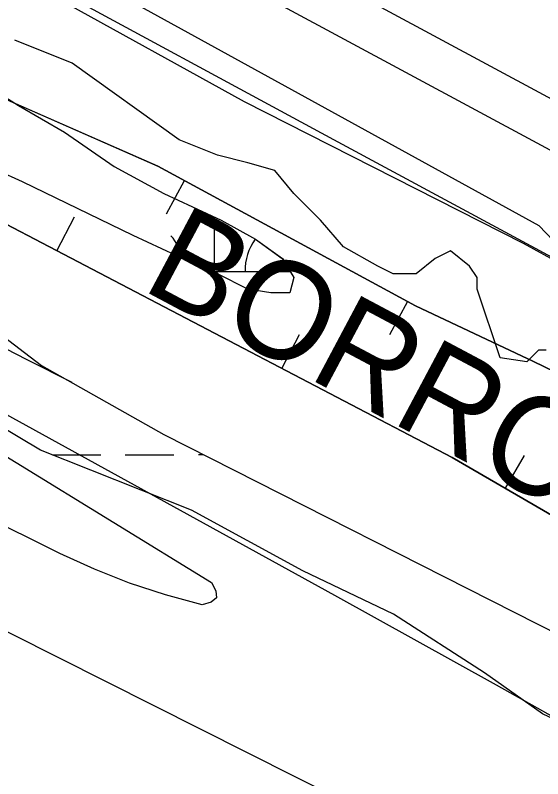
# Model space of a CAD drawing. Extents: x 3329297 to 3367176, y 649250 to 674653.
# Drawn here: x 3338786 to 3339132, y 670118 to 670619 of the extents above; entities that cross this region are included whole.
import ezdxf

# ---------------------------------------------------------------- set-up
doc = ezdxf.new("R2010")
doc.units = 0
for name, color, linetype in [('V-BORW-IDEN', 7, 'Continuous'), ('V-BORW-LINE', 7, 'Continuous'), ('V-LEVE-TOET', 7, 'Continuous'), ('V-RIVR-EDGE', 7, 'Continuous'), ('V-SITE-VEGE', 7, 'Continuous'), ('V-SURV-LINE', 7, 'Continuous'), ('V-TOPO-MAJR', 7, 'Continuous'), ('V-TOPO-MINR', 7, 'Continuous'), ('V-WETL-SWMP', 7, 'Continuous')]:
    doc.layers.add(name, color=color, linetype=linetype)

msp = doc.modelspace()

# ---------------------------------------------------------------- linework, layer by layer
at = {"layer": 'V-BORW-LINE'}
for p, q in [((3338897.0749999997, 670510.7520000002), (3338885.189, 670488.7580000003)), ((3338813.4069999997, 670464.7880000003), (3338824.9799999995, 670486.9480000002)), ((3339043.6429999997, 670431.5470000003), (3339031.7569999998, 670409.5530000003)), ((3338961.0799999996, 670387.6630000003), (3338972.6529999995, 670409.8230000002)), ((3339107.8839999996, 670308.9610000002), (3339120.4309999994, 670330.5850000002))]:
    msp.add_line(p, q, dxfattribs=at)
for points in [[(3340076.371, 669713.9790000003), (3339874.7579999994, 669804.3050000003), (3339743.2759999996, 669952.5910000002), (3339509.8939999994, 670071.6940000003), (3339297.4899999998, 670198.9410000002), (3339072.871, 670329.2780000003), (3338751.4829999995, 670497.1290000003), (3338584.5719999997, 670560.6400000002), (3338340.638, 670648.0830000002), (3338168.0949999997, 670737.0180000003), (3337962.3559999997, 670823.9840000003), (3337886.2309999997, 670898.8620000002), (3337942.2609999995, 670955.0290000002), (3338011.3839999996, 670927.4290000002), (3338249.5379999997, 670835.7800000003), (3338461.2649999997, 670725.6130000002), (3338661.3629999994, 670616.1690000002), (3338879.6239999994, 670520.1820000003), (3339048.8649999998, 670428.7250000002), (3339126.3599999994, 670392.0670000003), (3339225.5279999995, 670343.9810000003), (3339271.3029999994, 670329.4550000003)], [(3339271.3029999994, 670329.4550000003), (3339225.5279999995, 670343.9810000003), (3339126.3599999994, 670392.0670000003), (3339048.8649999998, 670428.7250000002), (3338879.6239999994, 670520.1820000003), (3338786.4289999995, 670561.1670000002)], [(3338746.2029999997, 670499.1380000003), (3338751.4829999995, 670497.1290000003), (3339072.871, 670329.2780000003), (3339297.4899999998, 670198.9410000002), (3339509.8939999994, 670071.6940000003), (3339743.2759999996, 669952.5910000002), (3339874.7579999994, 669804.3050000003), (3340076.371, 669713.9790000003), (3340201.3449999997, 669656.9960000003), (3340187.6499999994, 669710.8560000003), (3340092.405, 669788.8790000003), (3339977.2539999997, 669864.2250000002), (3339881.2609999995, 669931.4440000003), (3339745.121, 670037.3270000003), (3339620.8939999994, 670105.1140000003), (3339504.831, 670191.2500000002), (3339378.1269999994, 670257.3530000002), (3339267.1459999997, 670330.2470000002)]]:
    msp.add_lwpolyline(points, dxfattribs=at)
at = {"layer": 'V-LEVE-TOET'}
msp.add_lwpolyline([(3340086.0700000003, 669878.316), (3339928.041, 670005.497), (3339884.342, 670048.2390000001), (3339817.397, 670097.221), (3339686.006, 670171.483), (3339507.752, 670267.735), (3339342.661, 670351.803), (3339186.345, 670434.623), (3338995.142, 670537.5160000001), (3338794.667, 670646.24), (3338482.644, 670816.6630000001), (3338239.5810000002, 670927.074), (3338016.966, 671021.612), (3337749.8310000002, 671139.028), (3337732.982, 671143.931), (3337713.571, 671153.495), (3337595.682, 671206.858), (3337293.295, 671333.226), (3336964.275, 671471.257), (3336549.787, 671644.8640000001), (3336202.79, 671796.483), (3335798.632, 671978.495)], dxfattribs=at)
at = {"layer": 'V-RIVR-EDGE'}
msp.add_spline([(3339166.3536995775, 669632.4489809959), (3339148.524460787, 669636.3710973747), (3339138.8304044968, 669636.78287097), (3339122.9420865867, 669641.4757939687), (3339105.116683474, 669646.949112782), (3339096.985336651, 669652.0106579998), (3339093.117878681, 669656.2860538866), (3339089.260009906, 669664.4394558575), (3339086.5569126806, 669669.0997755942), (3339078.8152843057, 669674.9359631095), (3339053.6408480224, 669688.1835135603), (3339028.4683295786, 669702.2066652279), (3339020.722865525, 669706.4916503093), (3339018.0025077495, 669704.1715590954), (3339012.5742581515, 669704.5727845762), (3339008.704882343, 669708.0725792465), (3339008.3228352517, 669710.4003418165), (3339007.9417470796, 669713.1159049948), (3339007.5587410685, 669715.0558669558), (3338988.577607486, 669723.6344673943), (3338974.638840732, 669732.5884024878), (3338973.0924328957, 669734.5312412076), (3338972.7132625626, 669738.0224056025), (3338974.2702185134, 669740.3453735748), (3338974.2788487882, 669743.8355790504), (3338966.935569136, 669753.9366143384), (3338965.008073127, 669758.5950162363), (3338963.8494658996, 669760.5368960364), (3338956.490843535, 669764.4331215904), (3338944.8692912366, 669769.5032970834), (3338928.214961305, 669778.0761440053), (3338920.8640102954, 669785.074774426), (3338906.5604570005, 669803.3368830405), (3338897.2800921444, 669814.2183141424), (3338887.9987683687, 669824.7119446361), (3338880.2638524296, 669833.2627364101), (3338874.0724675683, 669838.7072876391), (3338867.8714935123, 669840.2738327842), (3338862.061196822, 669843.0028208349), (3338858.570991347, 669843.0114511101), (3338858.5757859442, 669844.9504541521), (3338858.2445615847, 669867.8316489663), (3338860.5790365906, 669870.9283003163), (3338861.7481919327, 669873.2522272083), (3338861.755863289, 669876.3546320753), (3338860.2123322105, 669879.4608726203), (3338854.0151938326, 669882.5786201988), (3338849.024608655, 669903.1445183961), (3338843.6308801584, 669917.506565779), (3338832.806025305, 669931.1064368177), (3338822.747182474, 669940.8263839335), (3338804.5560339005, 669955.2200756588), (3338800.681863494, 669956.7808672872), (3338796.0282561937, 669956.7923743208), (3338788.6562089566, 669955.2593913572), (3338782.4437278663, 669952.1723292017), (3338775.4719471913, 669955.6797952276), (3338770.442046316, 669960.3458684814), (3338765.41214544, 669965.0119417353), (3338754.1841472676, 669972.4079619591), (3338742.572184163, 669981.3561435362), (3338728.2417811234, 669988.7598351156), (3338714.684102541, 669994.9982070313), (3338701.132177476, 670003.5633825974), (3338693.397261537, 670012.1141743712), (3338687.9881903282, 670020.2714120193), (3338682.5915850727, 670033.4700575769), (3338677.179637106, 670040.4638934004), (3338665.1722020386, 670046.3106290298), (3338655.0951397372, 670048.6623645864), (3338655.4762279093, 670045.9468014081), (3338653.5362659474, 670045.5637953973), (3338643.4553679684, 670046.3643285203), (3338635.321144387, 670050.2624719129), (3338633.001053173, 670052.9828296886), (3338626.414196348, 670055.3259349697), (3338615.1727733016, 670057.2927466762), (3338608.969881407, 670058.0836906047), (3338601.613176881, 670062.7555173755), (3338592.322263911, 670069.3711417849), (3338582.2452016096, 670071.7228773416), (3338574.10810127, 670074.4576189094), (3338568.301640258, 670078.7378093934), (3338562.499014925, 670084.5692023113), (3338561.3432844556, 670087.6744839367), (3338554.753550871, 670088.8541873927), (3338551.264304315, 670089.2506182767), (3338548.9442131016, 670091.9709760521), (3338544.3069074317, 670098.5750934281), (3338517.1857967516, 670108.7250336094), (3338513.315462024, 670111.8370276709), (3338511.386048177, 670115.7198283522), (3338497.8206982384, 670118.8557954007), (3338479.9991308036, 670125.8803166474), (3338471.478065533, 670130.167219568), (3338466.4481646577, 670134.8332928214), (3338451.7251664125, 670140.298940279), (3338441.260303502, 670142.651634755), (3338438.1569397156, 670142.2715055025), (3338431.184200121, 670145.3911709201), (3338420.33729012, 670150.0716279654), (3338407.9334241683, 670152.4291170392), (3338393.207549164, 670156.7313626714), (3338378.4931811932, 670165.6872156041), (3338345.20082296, 670189.4255197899), (3338316.5457703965, 670206.5597065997), (3338280.929485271, 670231.4671661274), (3338237.552393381, 670254.4548010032), (3338210.446625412, 670270.8095509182), (3338182.5719686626, 670289.8808229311), (3338148.9013990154, 670317.4980921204), (3338126.069109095, 670336.9446987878), (3338116.014101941, 670348.2158483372), (3338106.7279835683, 670356.7704757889), (3338093.5600234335, 670363.7834900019), (3338076.8970632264, 670368.8661314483), (3338057.525252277, 670376.282288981), (3338042.806089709, 670383.299138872), (3338026.541478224, 670392.6466280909), (3338007.175420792, 670402.3895892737), (3337993.9978714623, 670405.524597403), (3337971.524614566, 670413.3362269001), (3337948.662598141, 670420.7610147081), (3337916.507750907, 670434.0258257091), (3337912.6460464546, 670440.6280252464), (3337911.1149813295, 670448.7756737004), (3337908.800643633, 670453.822835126), (3337904.5396315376, 670455.7723862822), (3337890.9761994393, 670459.6839545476), (3337883.6204538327, 670464.7435819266), (3337879.359441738, 670466.6931330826), (3337872.3799897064, 670467.0981942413), (3337862.6849744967, 670467.1221672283), (3337849.884677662, 670465.9904097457), (3337839.796108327, 670463.6885380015), (3337826.2202102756, 670462.5586983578), (3337810.715857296, 670465.6994600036), (3337802.1928741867, 670469.2107617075), (3337788.2541074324, 670478.1646968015), (3337779.7282475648, 670480.5125966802), (3337774.301915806, 670481.6894233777), (3337768.8851732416, 670486.7442561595), (3337764.6289557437, 670490.6328103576), (3337755.720089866, 670494.9206721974), (3337749.1322741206, 670496.8759768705), (3337745.255226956, 670497.2733666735), (3337740.596825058, 670495.3458706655), (3337738.6597398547, 670496.1262664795), (3337735.1772057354, 670499.2373016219), (3337729.758545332, 670503.5165331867), (3337724.7286444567, 670508.1826064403), (3337720.084626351, 670512.0721195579), (3337706.1295579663, 670514.4334443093), (3337677.861347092, 670531.1788715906), (3337643.769414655, 670545.2240784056), (3337600.7772466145, 670567.0473525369), (3337560.1032519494, 670585.3746676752), (3337510.1421799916, 670611.8688096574), (3337463.278718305, 670636.4162772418), (3337442.3566638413, 670644.2240710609), (3337416.7819609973, 670652.4311725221), (3337405.548209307, 670657.5003890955), (3337401.679792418, 670661.3879843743), (3337400.133384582, 670663.3308230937), (3337395.485530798, 670665.6691337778), (3337388.8938793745, 670666.0732360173), (3337376.883567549, 670670.7565698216), (3337362.9400061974, 670677.7715018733), (3337340.867015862, 670690.62358036), (3337309.495441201, 670706.9888783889), (3337291.2879909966, 670714.7899597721), (3337276.1839045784, 670722.9711704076), (3337252.562588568, 670736.9904863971), (3337220.036242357, 670756.8488666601), (3337154.988344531, 670798.504630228), (3337124.407713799, 670821.0728201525), (3337111.237835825, 670827.3102331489), (3337094.188033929, 670832.7816341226), (3337075.9709945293, 670836.7047094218), (3337050.390538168, 670842.585007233), (3337028.690964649, 670849.6191176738), (3337007.7765815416, 670860.52931636), (3336991.894976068, 670867.9368436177), (3336983.371034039, 670871.0603447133), (3336969.0281650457, 670873.4226283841), (3336939.947914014, 670875.4335503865), (3336901.9655095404, 670884.4469384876), (3336863.601057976, 670895.7880891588), (3336821.367230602, 670910.6290344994), (3336786.503532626, 670926.2273615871), (3336740.024994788, 670949.6104684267), (3336682.307910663, 670976.1237887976), (3336635.4358187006, 670997.1810509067), (3336603.676443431, 671013.5473078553), (3336585.4718699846, 671022.5117910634), (3336583.154655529, 671026.3955506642), (3336580.0637576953, 671031.0568293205), (3336576.1943818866, 671034.5566239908), (3336549.462030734, 671045.0934058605), (3336500.2429978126, 671058.0126087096), (3336451.409847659, 671070.1552514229), (3336425.437755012, 671074.4853057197), (3336399.847709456, 671076.4875974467), (3336361.0734021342, 671078.910293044), (3336337.427154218, 671082.8467932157), (3336313.3969413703, 671088.3354547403), (3336290.919848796, 671094.5958818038), (3336280.455944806, 671097.3363768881), (3336275.4145368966, 671097.3488428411), (3336257.575708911, 671097.3929531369), (3336194.8172168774, 671123.9187394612), (3336129.3537097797, 671154.3292443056), (3336078.6141598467, 671179.6619023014), (3336032.911223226, 671203.0430913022), (3335979.4618636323, 671230.3214647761), (3335943.0460043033, 671245.5358269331), (3335907.7897111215, 671259.1961098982), (3335894.230114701, 671264.6588805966), (3335887.6394221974, 671265.4507834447), (3335873.3109369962, 671273.630076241), (3335871.3805642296, 671277.125076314), (3335862.8594989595, 671281.4119792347), (3335831.089575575, 671293.512429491), (3335799.3273235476, 671308.7152846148), (3335763.695695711, 671327.4179344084), (3335724.575780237, 671346.9048156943), (3335714.5054303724, 671351.9711555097), (3335703.2668840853, 671355.1013690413), (3335699.008748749, 671358.2143220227), (3335680.035286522, 671369.8953273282), (3335645.947189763, 671385.491736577), (3335603.710485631, 671399.1692800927), (3335573.092457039, 671406.6132462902), (3335518.05737391, 671419.9346335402), (3335470.399132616, 671436.7280067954), (3335433.9775197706, 671449.6155653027), (3335405.320549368, 671465.9741508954), (3335397.964803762, 671471.0337782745), (3335385.942984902, 671471.0635047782), (3335366.9350015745, 671468.7836881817), (3335345.97938493, 671463.0184607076), (3335338.6150090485, 671464.5878826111), (3335338.6217214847, 671467.3024868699), (3335339.0306183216, 671475.8331413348), (3335337.874887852, 671478.9384229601), (3335334.392353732, 671482.0494581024), (3335319.667437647, 671486.739504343), (3335303.002559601, 671491.0465445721), (3335280.11561127, 671488.3885165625), (3335259.1523232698, 671479.5208842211), (3335245.561082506, 671472.186234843), (3335233.149545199, 671471.4413190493), (3335223.849043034, 671474.1789373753), (3335210.6830007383, 671481.967552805), (3335198.6707710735, 671485.8752853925), (3335156.404340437, 671487.5310100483), (3335124.606608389, 671488.3852426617), (3335114.1273616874, 671484.9209280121), (3335094.7104815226, 671474.110456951), (3335085.4013490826, 671473.3578698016), (3335075.3242867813, 671475.7096053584), (3335065.634066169, 671477.6725813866), (3335064.8603827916, 671478.4501004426), (3335067.5864940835, 671483.0969953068), (3335066.8147285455, 671484.6501155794), (3335063.7238307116, 671489.3113942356), (3335039.709919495, 671501.3926661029), (3335020.726868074, 671509.1956653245), (3335003.282553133, 671511.9534209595), (3334994.7595700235, 671515.4647226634), (3334990.8853996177, 671517.0255142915), (3334963.0040304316, 671533.3821820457), (3334933.182699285, 671549.3558437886), (3334916.124267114, 671551.3370392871), (3334894.4227757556, 671557.5955485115), (3334863.4322892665, 671571.2452833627), (3334847.946155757, 671581.7542565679), (3334834.776277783, 671587.991669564), (3334809.2073284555, 671598.5255746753), (3334767.758691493, 671617.2426082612), (3334744.904346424, 671627.7698009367), (3334711.2011735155, 671642.2018494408), (3334691.4406030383, 671649.2311652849), (3334670.121158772, 671653.1619119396), (3334647.645025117, 671659.8101396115), (3334620.1418673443, 671672.2878423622), (3334605.4207869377, 671678.5290910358), (3334581.0008556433, 671683.2431102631), (3334555.808199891, 671689.1224491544), (3334542.233260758, 671688.3804101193), (3334534.090406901, 671688.7883480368), (3334531.3949810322, 671696.5510726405), (3334523.6629418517, 671706.2652662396), (3334505.845210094, 671714.8409899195), (3334480.260918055, 671719.1700852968), (3334460.4897994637, 671721.9335944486), (3334456.9957583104, 671720.3910222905), (3334455.048124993, 671716.9056114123), (3334456.591656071, 671713.7993708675), (3334463.186184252, 671714.5586704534), (3334467.4462374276, 671712.2213186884), (3334467.4414428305, 671710.2823156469), (3334462.783040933, 671708.3548196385), (3334446.879380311, 671706.8429329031), (3334429.0424701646, 671707.6626444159), (3334403.462972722, 671713.930742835), (3334397.657470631, 671718.5987339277), (3334391.4632090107, 671722.8798833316), (3334378.6677067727, 671723.687128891), (3334340.2840768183, 671727.2722673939), (3334305.3887344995, 671730.0731744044), (3334290.2645107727, 671730.1105722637), (3334281.3489324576, 671731.6838298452), (3334271.6615886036, 671734.8102076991), (3334266.234297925, 671735.5992337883), (3334258.083772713, 671732.9047668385), (3334246.4344117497, 671726.7287246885), (3334241.392044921, 671726.3533900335), (3334232.4803022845, 671729.4778500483), (3334218.9082399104, 671729.8992128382), (3334190.600713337, 671730.7448151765), (3334178.969571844, 671731.9369845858), (3334163.4709723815, 671737.4045498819), (3334156.1008429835, 671736.6471681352), (3334151.4366875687, 671732.3928684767), (3334148.3342827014, 671732.4005398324), (3334142.525903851, 671735.9051290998), (3334132.831847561, 671736.316902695), (3334110.7300896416, 671737.53496293), (3334106.856878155, 671739.4835551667), (3334099.8879742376, 671744.1544230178), (3334081.28313423, 671748.0784572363), (3334072.750561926, 671747.7117528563), (3334041.7408970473, 671753.6054755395), (3334018.0946491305, 671757.5419757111), (3334010.3453493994, 671760.2757583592), (3333999.892952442, 671767.6698607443), (3333992.147488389, 671771.9548458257), (3333987.1041626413, 671771.1917105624), (3333984.3828459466, 671768.4838187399), (3333980.1170392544, 671768.494366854), (3333976.637381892, 671772.7688038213), (3333969.6627244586, 671775.1128680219), (3333958.8119787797, 671778.2421226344), (3333949.90503074, 671783.3055856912), (3333945.6382651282, 671782.9283331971), (3333941.370540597, 671782.1632800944), (3333931.302108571, 671788.0052211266), (3333925.872900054, 671788.0186459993), (3333915.4042014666, 671788.8201380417), (3333900.286690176, 671791.5721401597), (3333878.1993160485, 671798.6072095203), (3333856.90096801, 671811.0695695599), (3333845.6835179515, 671822.7313964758), (3333832.901440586, 671828.9678505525), (3333818.17940126, 671834.8212986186), (3333817.40955356, 671837.1500201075), (3333813.5325063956, 671837.5474099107), (3333800.3578338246, 671841.845819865), (3333795.71189788, 671844.9597317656), (3333793.789196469, 671851.5571367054), (3333792.2447064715, 671854.275576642), (3333782.9470810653, 671858.1765967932), (3333767.8506660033, 671869.4602122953), (3333755.4659784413, 671879.5737135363), (3333746.1712297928, 671884.6381355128), (3333742.6848599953, 671886.1979682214), (3333733.764487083, 671885.8322227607), (3333720.968984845, 671886.6394683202), (3333714.3840458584, 671889.7581748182), (3333707.804860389, 671895.2036849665), (3333701.6182701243, 671902.5872392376), (3333696.9790466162, 671908.4157553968), (3333690.397943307, 671913.0856643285), (3333677.230942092, 671920.4864791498), (3333664.4690020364, 671934.8667460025), (3333650.922830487, 671945.7587252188), (3333635.038348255, 671952.0028506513), (3333625.7503120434, 671959.7818768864), (3333617.6285544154, 671968.7214281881), (3333606.3852135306, 671969.9126386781), (3333600.9665531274, 671974.1918702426), (3333597.8737374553, 671978.0775476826), (3333590.144575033, 671988.9551431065), (3333572.3556108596, 672009.1648850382), (3333553.403244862, 672029.3775037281), (3333532.114486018, 672045.7178698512), (3333511.213527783, 672062.0572770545), (3333486.4393580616, 672080.3452764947), (3333466.2996172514, 672090.8657567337), (3333451.5929206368, 672102.9240145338), (3333445.792213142, 672109.531008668), (3333446.5812392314, 672114.9582993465), (3333429.1580205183, 672126.2476683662), (3333421.4307759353, 672137.9008650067), (3333420.6820244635, 672148.7611998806), (3333415.2585694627, 672151.1014284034), (3333404.7128622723, 672151.6132004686)], degree=3, dxfattribs=at)
at = {"layer": 'V-SITE-VEGE'}
for p, q in [((3338822.37, 670650.412), (3339129.79, 670481.456)), ((3338823.4560000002, 670587.772), (3338785.83, 670602.8329999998)), ((3338893.69, 670537.567), (3338823.4560000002, 670587.772)), ((3338755.731, 670580.2440000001), (3338788.339, 670560.159)), ((3338788.339, 670560.159), (3338818.438, 670542.587)), ((3338818.438, 670542.587), (3338851.046, 670519.993)), ((3338790.848, 670509.952), (3338735.664, 670535.054)), ((3338918.772, 670527.5260000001), (3338893.69, 670537.5670000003)), ((3338938.838, 670522.504), (3338918.772, 670527.5260000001)), ((3338851.046, 670519.993), (3338883.6550000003, 670502.422)), ((3338956.396, 670517.485), (3338938.838, 670522.504)), ((3338968.938, 670502.424), (3338956.396, 670517.485)), ((3338863.588, 670474.8080000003), (3338790.848, 670509.952)), ((3338883.6550000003, 670502.422), (3338921.279, 670484.85)), ((3338986.495, 670484.8520000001), (3338968.938, 670502.424)), ((3338921.279, 670484.85), (3338943.8540000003, 670472.2980000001)), ((3339001.546, 670467.28), (3338986.495, 670484.8520000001)), ((3339129.79, 670481.456), (3339194.685, 670412.056)), ((3338901.2120000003, 670457.237), (3338863.588, 670474.8080000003)), ((3338943.8540000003, 670472.2980000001), (3338961.409, 670459.747)), ((3339024.119, 670454.726), (3339001.546, 670467.28)), ((3339071.776, 670464.767), (3339061.745, 670459.747)), ((3339084.3200000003, 670454.726), (3339071.776, 670464.767)), ((3338961.409, 670459.747), (3338968.938, 670447.1950000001)), ((3339061.745, 670459.747), (3339049.205, 670449.706)), ((3338918.77, 670449.706), (3338901.2120000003, 670457.237)), ((3339034.1520000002, 670449.706), (3339024.119, 670454.7260000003)), ((3339089.335, 670447.1950000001), (3339084.3200000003, 670454.726)), ((3338938.838, 670439.665), (3338918.77, 670449.706)), ((3339049.205, 670449.706), (3339034.1520000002, 670449.706)), ((3338968.938, 670447.1950000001), (3338966.429, 670437.154)), ((3339089.335, 670439.665), (3339089.335, 670447.1950000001)), ((3338953.887, 670437.154), (3338938.838, 670439.665)), ((3339104.384, 670394.48), (3339089.335, 670439.665)), ((3338966.429, 670437.154), (3338953.887, 670437.154)), ((3338760.7460000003, 670422.093), (3338803.39, 670389.458)), ((3339129.468, 670399.501), (3339121.944, 670391.9709999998)), ((3339134.486, 670399.501), (3339129.468, 670399.501)), ((3339121.944, 670391.9710000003), (3339104.384, 670394.48)), ((3338803.39, 670389.458), (3338883.6550000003, 670344.2710000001)), ((3338883.6550000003, 670344.2710000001), (3339417.923, 670073.1630000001))]:
    msp.add_line(p, q, dxfattribs=at)
at = {"layer": 'V-SURV-LINE'}
for points in [[(3338513.1349143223, 670900.4535771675), (3339855.5851109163, 670178.5207529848)], [(3339841.3941252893, 670152.08940153), (3338498.9444368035, 670874.0219524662)]]:
    msp.add_lwpolyline(points, dxfattribs=at)
at = {"layer": 'V-TOPO-MAJR'}
msp.add_lwpolyline([(3337726.0458083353, 670898.1651668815), (3337752.09001938, 670886.6935066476), (3337778.075377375, 670875.0868132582), (3338122.5577336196, 670719.6124525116), (3338203.194719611, 670682.799160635), (3338283.6152840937, 670645.5241720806), (3338363.7112163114, 670607.5566385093), (3338443.5907270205, 670569.1274082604), (3338551.9811595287, 670516.4047618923), (3338577.4598241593, 670503.9040441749), (3338602.8807807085, 670491.2880342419), (3338628.215175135, 670478.4990859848), (3338653.4918614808, 670465.5948455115), (3338793.640896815, 670393.4429880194), (3338823.3459566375, 670378.5884209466)], dxfattribs=at)
at = {"layer": 'V-TOPO-MINR'}
for points in [[(3338331.360797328, 670555.8948447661), (3338574.543308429, 670454.0126280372), (3338579.6063767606, 670451.752704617), (3338584.5917866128, 670449.3412484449), (3338589.4607087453, 670446.7024931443), (3338594.2519723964, 670443.9122050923), (3338914.9357859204, 670247.1071656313), (3338917.791616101, 670241.6457865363), (3338918.152300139, 670237.2147905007), (3338914.770264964, 670234.329369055), (3338908.8930836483, 670232.4743306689), (3338884.8342626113, 670239.0584721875), (3338861.1617113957, 670246.7110141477)], [(3338567.681842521, 670471.8453233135), (3338578.839490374, 670466.7816633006), (3338589.8989929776, 670461.5187874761), (3338600.8112777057, 670455.957087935), (3338611.625417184, 670450.1961725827), (3338995.709755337, 670238.8296015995), (3339101.6622921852, 670180.0254996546), (3339207.3288338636, 670120.716126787)], [(3338861.1617113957, 670246.7110141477), (3338838.0685649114, 670255.9661567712), (3338815.3616882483, 670266.2896998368), (3338605.492273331, 670370.5369338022), (3338582.8521341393, 670381.912451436), (3338560.282950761, 670393.4255044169)], [(3339211.6414792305, 669994.65609054), (3339122.0563484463, 670042.1366645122), (3339031.871552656, 670088.5108227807), (3338752.356303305, 670228.9661265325), (3338726.8277538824, 670241.8191370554), (3338701.312655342, 670254.6987426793), (3338675.817733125, 670267.6182409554), (3338650.3362617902, 670280.5643343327), (3338630.8545110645, 670290.4813912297), (3338615.0528621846, 670298.3375066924), (3338599.156437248, 670305.9919286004), (3338583.1178482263, 670313.3438101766), (3338566.984483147, 670320.4939981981)]]:
    msp.add_lwpolyline(points, dxfattribs=at)
at = {"layer": 'V-WETL-SWMP'}
for p, q in [((3338627.809324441, 670733.3753244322), (3338936.330317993, 670562.6763179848)), ((3338823.4553221, 670587.7723220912), (3338785.8303231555, 670602.8343231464)), ((3338893.688321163, 670537.5673211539), (3338823.4553221, 670587.7723220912)), ((3338755.73132562, 670580.2413256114), (3338788.339325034, 670560.1583250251)), ((3338788.339325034, 670560.1583250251), (3338818.438324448, 670542.5863244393)), ((3338936.330317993, 670562.6763179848), (3339119.4363137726, 670469.7953137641)), ((3338818.438324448, 670542.5863244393), (3338851.0463239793, 670519.9943239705)), ((3338790.8473272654, 670509.9533272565), (3338735.6643286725, 670535.0553286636)), ((3338918.771320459, 670527.5253204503), (3338893.688321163, 670537.5673211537)), ((3338938.8373197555, 670522.5053197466), (3338918.771320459, 670527.5253204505)), ((3338851.0463239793, 670519.9943239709), (3338883.6543232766, 670502.4223232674)), ((3338956.395319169, 670517.4843191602), (3338938.8373197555, 670522.5053197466)), ((3338968.9373192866, 670502.4233192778), (3338956.395319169, 670517.4843191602)), ((3338863.588325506, 670474.8093254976), (3338790.8473272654, 670509.9533272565)), ((3338883.6543232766, 670502.4223232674), (3338921.2793223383, 670484.8503223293)), ((3338986.4953192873, 670484.8513192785), (3338968.9373192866, 670502.4233192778)), ((3338916.914981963, 670451.1435572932), (3338916.847355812, 670486.9201833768)), ((3338921.2793223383, 670484.8503223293), (3338943.854321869, 670472.2983218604)), ((3339001.545319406, 670467.2793193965), (3338986.4953192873, 670484.8513192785)), ((3338901.212324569, 670457.2373245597), (3338863.588325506, 670474.8093254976)), ((3338943.854321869, 670472.2983218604), (3338961.412321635, 670459.7473216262)), ((3339119.4363137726, 670469.7953137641), (3339161.3193044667, 670446.5263044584)), ((3339024.1193189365, 670454.7273189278), (3339001.545319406, 670467.2793193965)), ((3339071.777316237, 670464.7683162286), (3339061.744316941, 670459.7483169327)), ((3339084.3193161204, 670454.7273161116), (3339071.777316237, 670464.7683162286)), ((3338961.412321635, 670459.7473216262), (3338968.93732187, 670447.1953218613)), ((3339061.744316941, 670459.7483169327), (3339049.202317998, 670449.7073179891)), ((3338918.7703241, 670449.7063240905), (3338901.212324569, 670457.2373245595)), ((3339034.153318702, 670449.7073186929), (3339024.1193189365, 670454.7273189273)), ((3339089.335316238, 670447.1963162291), (3339084.3193161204, 670454.7273161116)), ((3338915.4260770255, 670451.1407429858), (3338966.514126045, 670451.237308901)), ((3338938.83732363, 670439.6653236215), (3338918.7703241, 670449.7063240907)), ((3339049.202317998, 670449.7073179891), (3339034.153318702, 670449.7073186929)), ((3338968.93732187, 670447.1953218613), (3338966.4283224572, 670437.1543224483)), ((3339089.3353165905, 670439.6653165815), (3339089.335316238, 670447.1963162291)), ((3338953.887323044, 670437.154323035), (3338938.83732363, 670439.6653236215)), ((3339104.385318, 670394.480317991), (3339089.3353165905, 670439.6653165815)), ((3338966.4283224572, 670437.1543224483), (3338953.887323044, 670437.154323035)), ((3338760.7473327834, 670422.0933327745), (3338803.3893323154, 670389.4593323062)), ((3339129.4683165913, 670399.5013165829), (3339121.943317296, 670391.970317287)), ((3339134.4853163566, 670399.5013163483), (3339129.4683165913, 670399.5013165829)), ((3339121.943317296, 670391.9703172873), (3339104.385318, 670394.4803179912)), ((3338803.3893323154, 670389.4593323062), (3338883.6553306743, 670344.2733306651)), ((3338802.61940091, 670334.063400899), (3338763.9424016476, 670356.9774016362)), ((3338883.6553306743, 670344.2733306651), (3339417.9233183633, 670073.1633183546)), ((3338901.772398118, 670294.5893981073), (3338802.61940091, 670334.063400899)), ((3338810.6370941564, 670330.8714606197), (3338842.298079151, 670330.9313057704)), ((3338858.298050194, 670330.9615486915), (3338890.2979922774, 670331.0220345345)), ((3338906.29796332, 670331.052277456), (3338909.696983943, 670331.0587022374)), ((3338974.952396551, 670254.8993965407), (3338901.772398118, 670294.5893981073)), ((3339034.3113951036, 670226.485395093), (3338974.952396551, 670254.8993965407)), ((3339094.0653941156, 670187.851394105), (3339034.3113951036, 670226.4853950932)), ((3339132.1083935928, 670160.9763935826), (3339094.0653941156, 670187.851394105)), ((3339183.4243923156, 670136.9763923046), (3339132.1083935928, 670160.9763935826))]:
    msp.add_line(p, q, dxfattribs=at)
for centre, radius, start, end in [((3338861.671248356, 670451.5139403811), 35.24628790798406, 13.417168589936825, 40.88013782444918), ((3338972.1569205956, 670451.7227788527), 35.246287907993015, 144.03390677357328, 180.8801348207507)]:
    msp.add_arc(centre, radius, start, end, dxfattribs=at)

# ---------------------------------------------------------------- texts
at = {"layer": 'V-BORW-IDEN'}
msp.add_text('BORROW PIT', height=63.99987399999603, rotation=331.98480372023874, dxfattribs=at).set_placement((3338867.77681525, 670440.0196811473))

doc.saveas('drawing.dxf')
